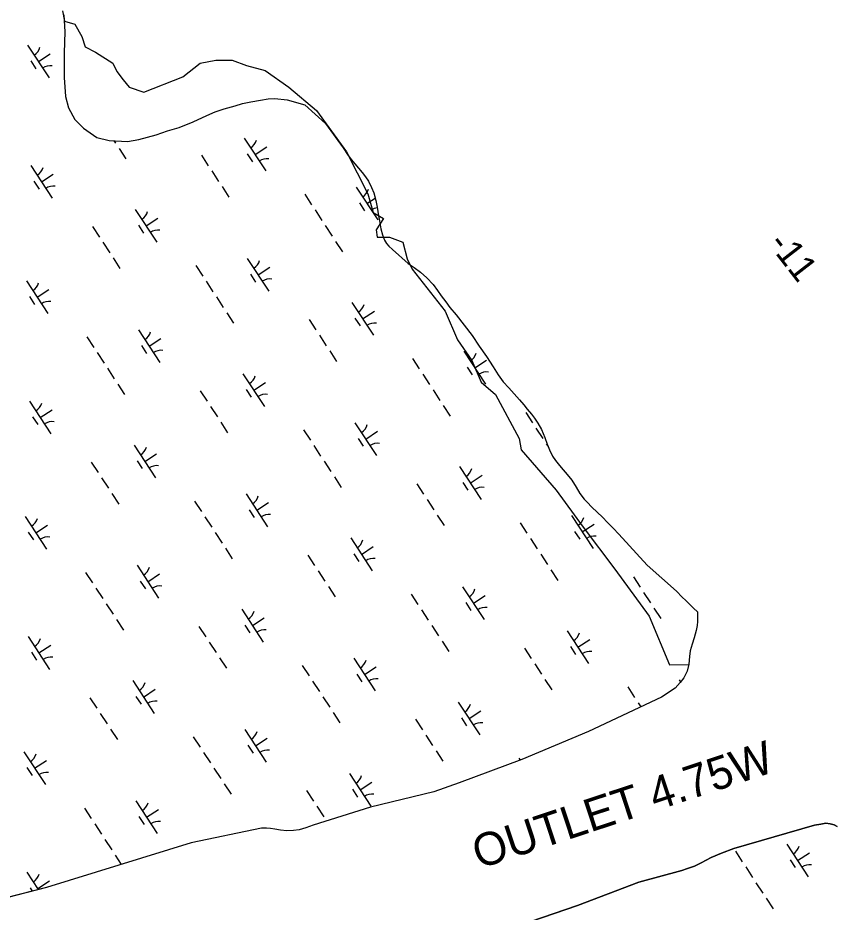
# Model space of a CAD drawing. Extents: x 3945642 to 3966284, y 206476 to 228921.
# Drawn here: x 3952485 to 3953528, y 219834 to 220977 of the extents above; entities that cross this region are included whole.
import ezdxf

# ---------------------------------------------------------------- set-up
doc = ezdxf.new("R2010")
doc.units = 0
for name, color, linetype in [('V-RIVR-EDGE', 7, 'Continuous'), ('V-RIVR-RANG', 7, 'Continuous'), ('V-RRAP-SILL-IDEN', 7, 'Continuous'), ('V-TOPO-SHOR', 7, 'Continuous'), ('V-WETL-SWMP', 7, 'Continuous')]:
    doc.layers.add(name, color=color, linetype=linetype)

msp = doc.modelspace()

# ---------------------------------------------------------------- linework, layer by layer
at = {"layer": 'V-RIVR-EDGE'}
msp.add_lwpolyline([(3952542.1, 220985.9), (3952544.7, 220972.7), (3952557.9, 220968.8), (3952567.1, 220953), (3952571, 220939.9), (3952584.2, 220933.3), (3952606.5, 220918.9), (3952611.8, 220908.3), (3952619.6, 220897.8), (3952627.5, 220888.6), (3952645.9, 220882.1), (3952695.9, 220901.8), (3952718.2, 220918.9), (3952737.9, 220922.8), (3952758.9, 220922.8), (3952777.3, 220916.2), (3952801, 220909.7), (3952831.2, 220888.6), (3952866.7, 220858.4), (3952904.8, 220805.8), (3952932.4, 220752), (3952939, 220728.3), (3952952.1, 220720.4), (3952942.9, 220706), (3952944.2, 220696.8), (3952960, 220696.8), (3952977.1, 220690.2), (3952982.3, 220669.2), (3952988.9, 220656), (3953031, 220602.1), (3953046.7, 220565.3), (3953065.1, 220539.1), (3953077, 220511.5), (3953095.4, 220495.7), (3953125.6, 220439.2), (3953128.2, 220424.7), (3953172.9, 220373.5), (3953207.1, 220326.2), (3953247.8, 220272.3), (3953291.8, 220212.4), (3953317.6, 220150), (3953342, 220150.7)], dxfattribs=at)
at = {"layer": 'V-TOPO-SHOR'}
for points in [[(3953353.4, 220217.8), (3953353.5, 220211.3), (3953353.4, 220205.4), (3953352.8, 220200.4), (3953351.7, 220194.1), (3953349, 220184.8), (3953346.4, 220176.6), (3953344.1, 220167.9), (3953343, 220160.7), (3953342.1, 220150.9), (3953340.1, 220142.1), (3953336, 220133.4), (3953331, 220127.4), (3953324.7, 220120.5), (3953307.2, 220109), (3953214.3, 220065.1), (3953129.1, 220029.3), (3953048.8, 219999.2), (3953016.6, 219987.8), (3952935.7, 219968.3), (3952862.5, 219945.2), (3952853, 219941.9), (3952844.4, 219939.4), (3952837.3, 219938.4), (3952828.9, 219937.8), (3952820.8, 219939), (3952813.5, 219940.1), (3952807.9, 219941.1), (3952802.6, 219941.4), (3952796.4, 219941.2), (3952706.5, 219922.5), (3952521.6, 219865.6), (3952416.8, 219838.6)], [(3953531.8, 219943.4), (3953527.7, 219945.5), (3953523, 219947.1), (3953517.3, 219947.6), (3953510.9, 219946.5), (3953502.7, 219945.3), (3953399.6, 219915.3), (3953384, 219909.6), (3953370.6, 219904), (3953358.2, 219897), (3953349.5, 219893), (3953340.5, 219889.9), (3953333.2, 219887.1), (3953278.4, 219872.5), (3953200.1, 219842.5), (3953064.6, 219796.3)]]:
    msp.add_lwpolyline(points, dxfattribs=at)
at = {"layer": 'V-WETL-SWMP'}
for p, q in [((3952544.1, 220980.7), (3952545, 220959.1)), ((3952545, 220959.1), (3952544.4, 220932.3)), ((3952497.7, 220942), (3952525.1, 220900.2)), ((3952511.4, 220921.1), (3952526.5, 220931)), ((3952544.4, 220932.3), (3952544.3, 220900.7)), ((3952501.7, 220921.9), (3952508.2, 220911.8)), ((3952544.3, 220900.7), (3952546.1, 220876.3)), ((3952546.1, 220876.3), (3952550, 220861.9)), ((3952795.1, 220871.6), (3952804.7, 220873.7)), ((3952804.7, 220873.7), (3952813.3, 220873.8)), ((3952813.3, 220873.8), (3952829.1, 220872.2)), ((3952829.1, 220872.2), (3952851.8, 220865.8)), ((3952550, 220861.9), (3952558, 220847.2)), ((3952737.2, 220856.9), (3952748.5, 220860.7)), ((3952748.5, 220860.7), (3952762.9, 220864.6)), ((3952762.9, 220864.6), (3952772.1, 220867.4)), ((3952772.1, 220867.4), (3952782.8, 220869.5)), ((3952782.8, 220869.5), (3952795.1, 220871.6)), ((3952851.8, 220865.8), (3952878.3, 220841.9)), ((3952709.1, 220844.3), (3952726.6, 220852.3)), ((3952726.6, 220852.3), (3952737.2, 220856.9)), ((3952558, 220847.2), (3952569, 220836)), ((3952691.3, 220837), (3952709.1, 220844.3)), ((3952878.3, 220841.9), (3952900.8, 220810.7)), ((3952569, 220836), (3952585.9, 220824)), ((3952639.5, 220821.6), (3952661.8, 220827.6)), ((3952661.8, 220827.6), (3952676.5, 220832.5)), ((3952676.5, 220832.5), (3952691.3, 220837)), ((3952585.9, 220824), (3952601.7, 220820.4)), ((3952601.7, 220820.4), (3952625.1, 220819.1)), ((3952607.9, 220820), (3952610.1, 220816.8)), ((3952625.1, 220819.1), (3952639.5, 220821.6)), ((3952774.4, 220823.2), (3952801.8, 220781.4)), ((3952614.4, 220810.1), (3952623.2, 220796.7)), ((3952788.1, 220802.3), (3952803.1, 220812.2)), ((3952900.8, 220810.7), (3952906.1, 220802.4)), ((3952719.7, 220801.4), (3952728.4, 220788)), ((3952778.3, 220803.1), (3952784.9, 220793.1)), ((3952906.1, 220802.4), (3952910.8, 220796.1)), ((3952910.8, 220796.1), (3952920.4, 220785)), ((3952501.6, 220788.3), (3952529, 220746.5)), ((3952732.8, 220781.3), (3952741.6, 220767.9)), ((3952920.4, 220785), (3952924.9, 220779.5)), ((3952515.3, 220767.4), (3952530.4, 220777.3)), ((3952924.9, 220779.5), (3952929.3, 220773.8)), ((3952929.3, 220773.8), (3952932.9, 220768.2)), ((3952505.6, 220768.2), (3952512.2, 220758.2)), ((3952746, 220761.3), (3952754.7, 220747.9)), ((3952917.4, 220760.7), (3952944.8, 220718.9)), ((3952932.9, 220768.2), (3952937, 220760.3)), ((3952937, 220760.3), (3952939.8, 220753.5)), ((3952851.6, 220751.6), (3952860.4, 220738.2)), ((3952931.1, 220739.8), (3952941.6, 220746.6)), ((3952939.8, 220753.5), (3952942.3, 220743.7)), ((3952921.4, 220740.6), (3952928, 220730.5)), ((3952942.3, 220743.7), (3952944.1, 220734.9)), ((3952635.2, 220732.1), (3952662.6, 220690.3)), ((3952864.8, 220731.5), (3952873.6, 220718.1)), ((3952944.1, 220734.9), (3952945.9, 220724)), ((3952945.9, 220724), (3952947, 220717.4)), ((3952648.9, 220711.2), (3952664, 220721)), ((3952947, 220717.4), (3952949, 220707.5)), ((3952580.5, 220710.3), (3952589.3, 220696.9)), ((3952639.2, 220712), (3952645.8, 220701.9)), ((3952877.9, 220711.4), (3952886.7, 220698)), ((3952949, 220707.5), (3952951, 220699.6)), ((3952593.7, 220690.2), (3952602.5, 220676.8)), ((3952891.1, 220691.3), (3952899.9, 220678)), ((3952951, 220699.6), (3952953.6, 220692.7)), ((3952953.6, 220692.7), (3952956, 220688.7)), ((3952956, 220688.7), (3952959.2, 220685.1)), ((3952959.2, 220685.1), (3952963.9, 220680.8)), ((3952963.9, 220680.8), (3952983.8, 220663.1)), ((3952606.8, 220670.1), (3952615.6, 220656.7)), ((3952778.3, 220669.5), (3952805.7, 220627.7)), ((3952712.5, 220660.4), (3952721.3, 220647)), ((3952792, 220648.6), (3952807.1, 220658.5)), ((3952983.8, 220663.1), (3952991.6, 220658.1)), ((3952991.6, 220658.1), (3952999.7, 220651.8)), ((3952782.3, 220649.4), (3952788.8, 220639.4)), ((3952999.7, 220651.8), (3953007.5, 220644.8)), ((3953007.5, 220644.8), (3953015.6, 220636.4)), ((3952496.1, 220640.9), (3952523.5, 220599.1)), ((3952725.7, 220640.3), (3952734.4, 220627)), ((3953015.6, 220636.4), (3953021.1, 220628.5)), ((3952500, 220620.8), (3952506.6, 220610.8)), ((3952509.8, 220620), (3952524.8, 220629.9)), ((3953021.1, 220628.5), (3953025.9, 220621.9)), ((3953025.9, 220621.9), (3953031.8, 220614)), ((3952738.8, 220620.3), (3952747.6, 220606.9)), ((3952911.9, 220613.3), (3952939.3, 220571.5)), ((3953031.8, 220614), (3953037, 220606.9)), ((3952752, 220600.2), (3952760.7, 220586.8)), ((3952925.6, 220592.4), (3952940.6, 220602.3)), ((3953037, 220606.9), (3953044.9, 220597.4)), ((3952857.2, 220591.5), (3952866, 220578.1)), ((3952915.8, 220593.2), (3952922.4, 220583.2)), ((3953044.9, 220597.4), (3953065.4, 220571.1)), ((3952639.2, 220578.4), (3952666.6, 220536.6)), ((3952573.4, 220569.3), (3952582.1, 220555.9)), ((3952652.9, 220557.5), (3952667.9, 220567.3)), ((3952870.3, 220571.4), (3952879.1, 220558)), ((3953065.4, 220571.1), (3953074.6, 220557.5)), ((3952643.1, 220558.3), (3952649.7, 220548.2)), ((3953074.6, 220557.5), (3953084, 220544.3)), ((3952586.5, 220549.2), (3952595.3, 220535.8)), ((3952883.5, 220551.3), (3952892.3, 220537.9)), ((3952989.2, 220541.7), (3952997.9, 220528.3)), ((3953055, 220550.8), (3953082.4, 220509)), ((3953084, 220544.3), (3953092.5, 220530.8)), ((3953058.9, 220530.7), (3953065.5, 220520.6)), ((3953068.7, 220529.9), (3953083.7, 220539.7)), ((3953092.5, 220530.8), (3953098.7, 220520.9)), ((3952599.7, 220529.1), (3952608.4, 220515.7)), ((3952772.7, 220522.2), (3952800.1, 220480.3)), ((3953002.3, 220521.6), (3953011.1, 220508.2)), ((3953098.7, 220520.9), (3953105.3, 220512)), ((3952612.8, 220509), (3952621.6, 220495.7)), ((3952786.4, 220501.3), (3952801.5, 220511.1)), ((3953105.3, 220512), (3953112.4, 220504)), ((3952718.1, 220500.3), (3952726.8, 220486.9)), ((3952776.7, 220502), (3952783.3, 220492)), ((3953015.5, 220501.5), (3953024.2, 220488.1)), ((3953112.4, 220504), (3953125.8, 220489)), ((3952500, 220487.2), (3952527.4, 220445.4)), ((3953125.8, 220489), (3953131.3, 220482.3)), ((3952513.7, 220466.3), (3952528.8, 220476.2)), ((3952731.2, 220480.3), (3952740, 220466.9)), ((3953028.6, 220481.4), (3953037.4, 220468)), ((3953131.3, 220482.3), (3953135.9, 220477)), ((3953133.9, 220472.7), (3953142.6, 220459.3)), ((3953135.9, 220477), (3953141.3, 220470.4)), ((3952504, 220467.1), (3952510.6, 220457.1)), ((3953141.3, 220470.4), (3953145.1, 220465.4)), ((3953145.1, 220465.4), (3953149.2, 220459)), ((3952744.4, 220460.2), (3952753.1, 220446.8)), ((3952850, 220450.5), (3952858.8, 220437.1)), ((3952915.8, 220459.6), (3952943.2, 220417.8)), ((3953147, 220452.6), (3953155.8, 220439.3)), ((3953149.2, 220459), (3953154, 220451)), ((3953154, 220451), (3953158.4, 220440.6)), ((3952919.8, 220439.5), (3952926.4, 220429.5)), ((3952929.5, 220438.7), (3952944.6, 220448.6)), ((3953158.4, 220440.6), (3953161.1, 220432.2)), ((3952633.6, 220431), (3952661, 220389.2)), ((3952863.2, 220430.4), (3952871.9, 220417)), ((3953160.2, 220432.6), (3953162.4, 220429.1)), ((3953161.1, 220432.2), (3953164.2, 220424.9)), ((3952647.3, 220410.1), (3952662.4, 220420)), ((3953164.2, 220424.9), (3953168.2, 220416.6)), ((3953168.2, 220416.6), (3953171.8, 220411.1)), ((3952578.9, 220409.2), (3952587.7, 220395.8)), ((3952637.6, 220410.9), (3952644.1, 220400.9)), ((3952876.3, 220410.4), (3952885.1, 220397)), ((3953171.8, 220411.1), (3953177, 220404.7)), ((3953177, 220404.7), (3953181.8, 220399.5)), ((3953049.4, 220403.4), (3953076.8, 220361.6)), ((3953063.1, 220382.5), (3953078.2, 220392.4)), ((3953181.8, 220399.5), (3953186.9, 220393.4)), ((3953186.9, 220393.4), (3953192.6, 220386)), ((3952592.1, 220389.1), (3952600.8, 220375.7)), ((3952889.5, 220390.3), (3952898.2, 220376.9)), ((3952994.7, 220381.6), (3953003.5, 220368.2)), ((3953053.4, 220383.3), (3953059.9, 220373.2)), ((3953192.6, 220386), (3953198.2, 220377.1)), ((3953198.2, 220377.1), (3953203.1, 220369.2)), ((3952605.2, 220369), (3952614, 220355.6)), ((3952710.9, 220359.4), (3952719.7, 220346)), ((3952776.7, 220368.5), (3952804.1, 220326.7)), ((3953007.9, 220361.5), (3953016.6, 220348.1)), ((3953203.1, 220369.2), (3953208.7, 220361.9)), ((3953208.7, 220361.9), (3953212.9, 220357.4)), ((3952780.6, 220348.4), (3952787.2, 220338.3)), ((3952790.4, 220347.6), (3952805.4, 220357.4)), ((3953212.9, 220357.4), (3953218.1, 220352.1)), ((3953218.1, 220352.1), (3953225.6, 220344.9)), ((3952494.5, 220339.9), (3952521.9, 220298)), ((3952724, 220339.3), (3952732.8, 220325.9)), ((3953021, 220341.4), (3953029.8, 220328)), ((3953192.5, 220340.9), (3953219.9, 220299)), ((3953225.6, 220344.9), (3953231.4, 220339.1)), ((3953231.4, 220339.1), (3953238.8, 220331.6)), ((3952508.2, 220319), (3952523.2, 220328.8)), ((3953126.7, 220331.7), (3953135.5, 220318.4)), ((3953206.2, 220319.9), (3953221.2, 220329.8)), ((3953238.8, 220331.6), (3953245.5, 220324.7)), ((3953245.5, 220324.7), (3953253, 220317.2)), ((3952498.4, 220319.7), (3952505, 220309.7)), ((3952737.2, 220319.2), (3952746, 220305.8)), ((3952910.3, 220312.3), (3952937.7, 220270.4)), ((3953196.4, 220320.7), (3953203, 220310.7)), ((3953253, 220317.2), (3953288.9, 220277.3)), ((3952924, 220291.3), (3952939, 220301.2)), ((3953139.8, 220311.7), (3953148.6, 220298.3)), ((3952750.3, 220299.1), (3952759.1, 220285.7)), ((3952855.6, 220290.4), (3952864.3, 220277)), ((3952914.2, 220292.1), (3952920.8, 220282.1)), ((3953153, 220291.6), (3953161.8, 220278.2)), ((3952571.7, 220268.2), (3952580.5, 220254.8)), ((3952637.5, 220277.3), (3952664.9, 220235.5)), ((3952868.7, 220270.3), (3952877.5, 220257)), ((3953166.1, 220271.5), (3953174.9, 220258.1)), ((3953288.9, 220277.3), (3953326.5, 220244.2)), ((3952641.5, 220257.2), (3952648.1, 220247.2)), ((3952651.2, 220256.4), (3952666.3, 220266.3)), ((3953271.4, 220262.8), (3953280.1, 220249.4)), ((3952584.9, 220248.1), (3952593.7, 220234.7)), ((3952881.9, 220250.3), (3952890.6, 220236.9)), ((3953053.3, 220249.7), (3953080.7, 220207.9)), ((3953326.5, 220244.2), (3953333.6, 220236.8)), ((3952987.5, 220240.6), (3952996.3, 220227.2)), ((3953067, 220228.8), (3953082.1, 220238.7)), ((3953284.5, 220242.7), (3953293.3, 220229.3)), ((3953333.6, 220236.8), (3953338.3, 220232.2)), ((3953338.3, 220232.2), (3953348.4, 220222.5)), ((3952598.1, 220228), (3952606.8, 220214.7)), ((3952771.1, 220221.1), (3952798.5, 220179.3)), ((3953057.3, 220229.6), (3953063.9, 220219.5)), ((3953297.7, 220222.6), (3953306.4, 220209.3)), ((3953348.4, 220222.5), (3953353.4, 220217.8)), ((3952784.8, 220200.2), (3952799.9, 220210.1)), ((3953000.7, 220220.5), (3953009.5, 220207.1)), ((3953353.4, 220217.8), (3953353.5, 220211.3)), ((3953353.5, 220211.3), (3953353.4, 220205.4)), ((3952611.2, 220208), (3952620, 220194.6)), ((3952716.4, 220199.3), (3952725.2, 220185.9)), ((3952775.1, 220201), (3952781.7, 220190.9)), ((3953013.8, 220200.4), (3953022.6, 220187)), ((3953352.8, 220200.4), (3953351.7, 220194.1)), ((3953353.4, 220205.4), (3953352.8, 220200.4)), ((3953186.9, 220193.5), (3953214.3, 220151.7)), ((3953351.7, 220194.1), (3953349, 220184.8)), ((3952498.4, 220186.2), (3952525.8, 220144.3)), ((3952512.1, 220165.3), (3952527.2, 220175.1)), ((3952729.6, 220179.2), (3952738.4, 220165.8)), ((3953027, 220180.4), (3953035.8, 220167)), ((3953200.6, 220172.6), (3953215.7, 220182.4)), ((3953346.4, 220176.6), (3953344.1, 220167.9)), ((3953349, 220184.8), (3953346.4, 220176.6)), ((3952502.4, 220166.1), (3952508.9, 220156)), ((3953132.2, 220171.6), (3953141, 220158.3)), ((3953190.9, 220173.4), (3953197.5, 220163.3)), ((3953344.1, 220167.9), (3953343, 220160.7)), ((3952742.7, 220159.1), (3952751.5, 220145.7)), ((3952914.2, 220158.6), (3952941.6, 220116.7)), ((3953343, 220160.7), (3953342.1, 220150.9)), ((3952848.4, 220149.4), (3952857.2, 220136)), ((3952927.9, 220137.6), (3952943, 220147.5)), ((3953145.4, 220151.6), (3953154.2, 220138.2)), ((3953340.1, 220142.1), (3953336, 220133.4)), ((3953342.1, 220150.9), (3953340.1, 220142.1)), ((3952632, 220129.9), (3952659.4, 220088.1)), ((3952861.6, 220129.4), (3952870.3, 220116)), ((3952918.2, 220138.4), (3952924.7, 220128.4)), ((3953158.5, 220131.5), (3953167.3, 220118.1)), ((3953330, 220130.9), (3953331.8, 220128.3)), ((3953336, 220133.4), (3953331, 220127.4)), ((3952645.7, 220109), (3952660.7, 220118.9)), ((3953264.2, 220121.8), (3953273, 220108.4)), ((3953324.7, 220120.5), (3953307.2, 220109)), ((3953331, 220127.4), (3953324.7, 220120.5)), ((3952577.3, 220108.1), (3952586.1, 220094.7)), ((3952635.9, 220109.8), (3952642.5, 220099.8)), ((3952874.7, 220109.3), (3952883.5, 220095.9)), ((3953307.2, 220109), (3953214.3, 220065.1)), ((3953047.8, 220102.3), (3953075.2, 220060.5)), ((3953277.4, 220101.7), (3953280.8, 220096.5)), ((3952590.4, 220088), (3952599.2, 220074.7)), ((3952887.9, 220089.2), (3952896.6, 220075.8)), ((3953061.5, 220081.4), (3953076.5, 220091.3)), ((3952993.1, 220080.5), (3953001.9, 220067.1)), ((3953051.7, 220082.2), (3953058.3, 220072.2)), ((3952603.6, 220068), (3952612.4, 220054.6)), ((3952775.1, 220067.4), (3952802.5, 220025.6)), ((3953214.3, 220065.1), (3953129.1, 220029.3)), ((3952709.3, 220058.3), (3952718, 220044.9)), ((3952788.8, 220046.5), (3952803.8, 220056.4)), ((3953006.2, 220060.4), (3953015, 220047)), ((3952492.9, 220038.8), (3952520.3, 219997)), ((3952722.4, 220038.2), (3952731.2, 220024.8)), ((3952779, 220047.3), (3952785.6, 220037.2)), ((3953019.4, 220040.3), (3953028.2, 220027)), ((3952506.6, 220017.9), (3952521.6, 220027.7)), ((3953129.1, 220029.3), (3953048.8, 219999.2)), ((3953125.1, 220030.7), (3953126.6, 220028.3)), ((3952496.8, 220018.7), (3952503.4, 220008.6)), ((3952735.6, 220018.1), (3952744.3, 220004.7)), ((3952908.6, 220011.2), (3952936, 219969.4)), ((3952748.7, 219998.1), (3952757.5, 219984.7)), ((3952922.3, 219990.3), (3952937.4, 220000.1)), ((3953048.8, 219999.2), (3953016.6, 219987.8)), ((3952854, 219989.3), (3952862.7, 219976)), ((3952912.6, 219991.1), (3952919.2, 219981)), ((3953016.6, 219987.8), (3952935.7, 219968.3)), ((3952635.9, 219976.3), (3952663.3, 219934.4)), ((3952867.1, 219969.3), (3952875.9, 219955.9)), ((3952570.1, 219967.1), (3952578.9, 219953.7)), ((3952649.6, 219955.3), (3952664.7, 219965.2)), ((3952935.7, 219968.3), (3952862.5, 219945.2)), ((3952583.3, 219947.1), (3952592, 219933.7)), ((3952639.9, 219956.1), (3952646.5, 219946.1)), ((3953502.7, 219945.3), (3953510.9, 219946.5)), ((3953510.9, 219946.5), (3953517.3, 219947.6)), ((3953517.3, 219947.6), (3953523, 219947.1)), ((3953523, 219947.1), (3953527.7, 219945.5)), ((3952796.4, 219941.2), (3952706.5, 219922.5)), ((3952802.6, 219941.4), (3952796.4, 219941.2)), ((3952807.9, 219941.1), (3952802.6, 219941.4)), ((3952813.5, 219940.1), (3952807.9, 219941.1)), ((3952820.8, 219939), (3952813.5, 219940.1)), ((3952828.9, 219937.8), (3952820.8, 219939)), ((3952837.3, 219938.4), (3952828.9, 219937.8)), ((3952844.4, 219939.4), (3952837.3, 219938.4)), ((3952853, 219941.9), (3952844.4, 219939.4)), ((3952862.5, 219945.2), (3952853, 219941.9)), ((3953399.6, 219915.3), (3953502.7, 219945.3)), ((3953527.7, 219945.5), (3953531.8, 219943.4)), ((3952596.4, 219927), (3952605.2, 219913.6)), ((3952706.5, 219922.5), (3952521.6, 219865.6)), ((3953384, 219909.6), (3953399.6, 219915.3)), ((3953467.5, 219921), (3953494.9, 219879.2)), ((3952609.6, 219906.9), (3952617.3, 219895.1)), ((3953358.2, 219897), (3953370.6, 219904)), ((3953370.6, 219904), (3953384, 219909.6)), ((3953401.7, 219911.9), (3953410.5, 219898.5)), ((3953471.5, 219900.9), (3953478.1, 219890.9)), ((3953481.2, 219900.1), (3953496.3, 219910)), ((3953333.2, 219887.1), (3953340.5, 219889.9)), ((3953340.5, 219889.9), (3953349.5, 219893)), ((3953349.5, 219893), (3953358.2, 219897)), ((3953414.9, 219891.8), (3953423.6, 219878.4)), ((3952496.8, 219885.1), (3952511.3, 219862.9)), ((3953278.4, 219872.5), (3953333.2, 219887.1)), ((3952510.5, 219864.2), (3952525.5, 219874.1)), ((3953200.1, 219842.5), (3953278.4, 219872.5)), ((3953428, 219871.7), (3953436.8, 219858.4)), ((3952521.6, 219865.6), (3952416.8, 219838.6)), ((3952500.7, 219865), (3952503.4, 219860.9)), ((3953441.2, 219851.7), (3953449.9, 219838.3)), ((3953064.6, 219796.3), (3953200.1, 219842.5))]:
    msp.add_line(p, q, dxfattribs=at)
for centre, start, end in [((3952496.5, 220944.3), 302.4575, 344.0011), ((3952526.7, 220898.1), 82.4574, 124.0011), ((3952773.1, 220825.6), 302.4575, 344.0011), ((3952803.4, 220779.4), 82.4574, 124.0011), ((3952500.4, 220790.6), 302.4575, 344.0011), ((3952530.7, 220744.4), 82.4574, 124.0011), ((3952916.2, 220763), 302.4575, 344.0011), ((3952634, 220734.4), 302.4575, 344.0011), ((3952946.5, 220716.8), 97.3521, 124.0011), ((3952664.3, 220688.2), 82.4574, 124.0011), ((3952777.1, 220671.9), 302.4575, 344.0011), ((3952494.8, 220643.3), 302.4575, 344.0011), ((3952807.3, 220625.7), 82.4574, 124.0011), ((3952525.1, 220597.1), 82.4574, 124.0011), ((3952910.6, 220615.6), 302.4575, 344.0011), ((3952940.9, 220569.4), 82.4574, 124.0011), ((3952637.9, 220580.7), 302.4575, 344.0011), ((3952668.2, 220534.5), 82.4574, 124.0011), ((3953053.7, 220553.1), 302.4575, 344.0011), ((3952771.5, 220524.5), 302.4575, 344.0011), ((3953084, 220506.9), 82.4574, 124.0011), ((3952801.8, 220478.3), 82.4574, 124.0011), ((3952498.8, 220489.6), 302.4575, 344.0011), ((3952529.1, 220443.4), 82.4574, 124.0011), ((3952914.6, 220462), 302.4575, 344.0011), ((3952632.4, 220433.3), 302.4575, 344.0011), ((3952944.9, 220415.7), 82.4574, 124.0011), ((3952662.6, 220387.1), 82.4574, 124.0011), ((3953048.2, 220405.7), 302.4575, 344.0011), ((3953078.4, 220359.5), 82.4574, 124.0011), ((3952775.4, 220370.8), 302.4575, 344.0011), ((3952493.2, 220342.2), 302.4575, 344.0011), ((3952805.7, 220324.6), 82.4574, 124.0011), ((3953191.2, 220343.2), 302.4575, 344.0011), ((3952523.5, 220296), 82.4574, 124.0011), ((3953221.5, 220297), 82.4574, 124.0011), ((3952909, 220314.6), 302.4575, 344.0011), ((3952939.3, 220268.4), 82.4574, 124.0011), ((3952636.3, 220279.6), 302.4575, 344.0011), ((3952666.6, 220233.4), 82.4574, 124.0011), ((3953052.1, 220252), 302.4575, 344.0011), ((3953082.4, 220205.8), 82.4574, 124.0011), ((3952769.9, 220223.4), 302.4575, 344.0011), ((3952800.2, 220177.2), 82.4574, 124.0011), ((3953185.7, 220195.8), 302.4575, 344.0011), ((3952497.2, 220188.5), 302.4575, 344.0011), ((3953216, 220149.6), 82.4574, 124.0011), ((3952527.4, 220142.3), 82.4574, 124.0011), ((3952913, 220160.9), 302.4575, 344.0011), ((3952943.2, 220114.7), 82.4574, 124.0011), ((3952630.8, 220132.3), 302.4575, 344.0011), ((3952661, 220086.1), 82.4574, 124.0011), ((3953046.5, 220104.7), 302.4575, 344.0011), ((3953076.8, 220058.4), 82.4574, 124.0011), ((3952773.8, 220069.7), 302.4575, 344.0011), ((3952804.1, 220023.5), 82.4574, 124.0011), ((3952491.6, 220041.1), 302.4575, 344.0011), ((3952521.9, 219994.9), 82.4574, 124.0011), ((3952907.4, 220013.5), 302.4575, 344.0011), ((3952937.7, 219967.3), 82.4574, 124.0011), ((3952634.7, 219978.6), 302.4575, 344.0011), ((3952665, 219932.4), 82.4574, 124.0011), ((3953466.3, 219923.3), 302.4575, 344.0011), ((3953496.6, 219877.1), 82.4574, 124.0011), ((3952495.5, 219887.4), 302.4575, 344.0011)]:
    msp.add_arc(centre, 17.6, start, end, dxfattribs=at)

# ---------------------------------------------------------------- texts
at = {"layer": 'V-RIVR-RANG'}
msp.add_text('-11', height=33.5, rotation=307.7594, dxfattribs=at).set_placement((3953442.7, 220688.1))
at = {"layer": 'V-RRAP-SILL-IDEN'}
msp.add_text('OUTLET 4.75W', height=42, rotation=18.2549, dxfattribs=at).set_placement((3953074.2, 219888.9))

doc.saveas('drawing.dxf')
